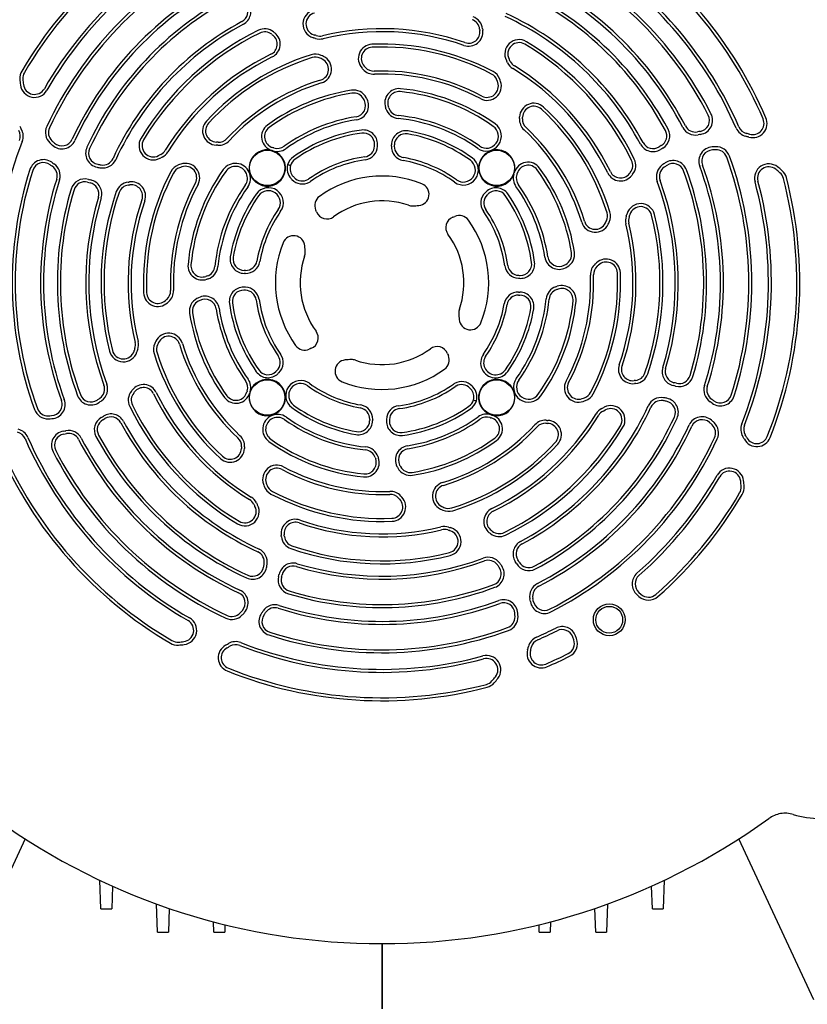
# Model space of a CAD drawing. Header units: inches. Extents: x 24 to 1128, y -69 to 748.
# Tile 263 of 656: x 414 to 425, y 292 to 306. Entities that reach past the tile are written whole.
import ezdxf

# ---------------------------------------------------------------- set-up
doc = ezdxf.new("R2010")
doc.units = ezdxf.units.IN
doc.header["$LTSCALE"] = 32
doc.header["$MEASUREMENT"] = 0
doc.layers.add('Visible (ANSI)', color=7, linetype='Continuous', lineweight=30)

msp = doc.modelspace()

# ---------------------------------------------------------------- linework, layer by layer
at = {"layer": 'Visible (ANSI)'}
for p, q in [((422.52385, 298.19703), (422.55336, 298.17055)), ((422.55166, 298.22803), (422.58117, 298.20156)), ((421.64292, 297.5687), (421.62942, 297.60598)), ((421.68208, 297.58287), (421.66859, 297.62015)), ((413.99045, 294.7892), (412.94451, 292.54617)), ((424.99175, 292.54617), (423.94581, 294.7892)), ((415.04419, 293.81738), (415.03038, 294.21298)), ((415.20725, 294.13168), (415.19627, 293.81738)), ((422.73999, 293.81738), (422.72902, 294.13168)), ((422.90589, 294.21298), (422.89207, 293.81738)), ((415.83503, 293.49105), (415.82133, 293.88328)), ((422.11494, 293.88328), (422.10124, 293.49105)), ((415.04419, 293.81738), (415.19627, 293.81738)), ((415.99862, 293.82092), (415.9871, 293.49105)), ((421.94916, 293.49105), (421.93764, 293.82092)), ((422.73999, 293.81738), (422.89207, 293.81738)), ((416.6216, 293.49105), (416.61659, 293.63448)), ((416.7772, 293.59364), (416.77383, 293.49105)), ((421.16243, 293.49105), (421.15906, 293.59364)), ((421.31968, 293.63448), (421.31467, 293.49105)), ((415.83503, 293.49105), (415.9871, 293.49105)), ((416.6216, 293.49105), (416.77383, 293.49105)), ((421.16243, 293.49105), (421.31467, 293.49105)), ((421.94916, 293.49105), (422.10124, 293.49105)), ((418.96813, 292.42117), (418.96813, 293.32945)), ((418.96813, 293.32945), (418.96813, 292.42117))]:
    msp.add_line(p, q, dxfattribs=at)
for centre, radius in [((417.3674, 304.1469), 0.24668), ((420.56887, 304.1469), 0.24668), ((417.3674, 300.94544), 0.24668), ((420.56887, 300.94544), 0.24668), ((422.13836, 297.84611), 0.22172), ((422.13836, 297.84611), 0.18701)]:
    msp.add_circle(centre, radius, dxfattribs=at)
for centre, radius, start, end in [((422.06336, 305.64139), 37.84893, 94.726002, 184.707209), ((422.06336, 305.64139), 37.59893, 94.726002, 184.707209), ((418.96813, 302.54617), 5.82905, 113.254846, 149.56729), ((418.96813, 302.54617), 5.7874, 113.254846, 149.56729), ((418.96813, 302.54617), 5.43307, 113.574992, 150.128247), ((418.96813, 302.54617), 5.39142, 113.574992, 150.128247), ((418.96813, 302.54617), 5.7874, 23.254846, 56.666741), ((418.96813, 302.54617), 5.82905, 23.254846, 56.666741), ((418.96813, 302.54617), 5.11811, 27.181313, 65.021118), ((418.96813, 302.54617), 5.15976, 27.181313, 65.021118), ((418.96813, 302.54617), 5.15976, 117.181313, 155.021118), ((418.96813, 302.54617), 5.11811, 117.181313, 155.021118), ((418.96813, 302.54617), 5.39142, 23.574992, 56.714615), ((418.96813, 302.54617), 5.43307, 23.574992, 56.714615), ((418.96813, 302.54617), 4.76378, 117.322112, 155.162972), ((418.96813, 302.54617), 4.72213, 27.322112, 65.162972), ((418.96813, 302.54617), 4.76378, 27.322112, 65.162972), ((418.96813, 302.54617), 4.72213, 117.322112, 155.162972), ((418.96813, 302.54617), 4.48819, 28.232324, 65.340895), ((418.96813, 302.54617), 4.52984, 28.232324, 65.340895), ((418.96813, 302.54617), 4.52984, 118.232324, 155.340895), ((418.96813, 302.54617), 4.48819, 118.232324, 155.340895), ((416.93994, 306.32797), 0.15748, 298.204834, 31.877935), ((416.93994, 306.32797), 0.19913, 298.204834, 31.877935), ((418.06393, 306.15509), 0.19913, 104.065774, 252.305236), ((418.06393, 306.15509), 0.15748, 104.065774, 252.305236), ((420.17394, 306.06582), 0.15748, 6.475399, 71.088933), ((420.17394, 306.06582), 0.19913, 6.475399, 71.088933), ((418.96813, 302.54617), 4.09221, 28.204834, 65.204605), ((418.96813, 302.54617), 4.13386, 28.204834, 65.204605), ((418.96813, 302.54617), 4.13386, 118.204834, 155.204605), ((418.96813, 302.54617), 4.09221, 118.204834, 155.204605), ((417.332, 305.88757), 0.19913, 51.475399, 116.088933), ((418.96813, 302.54617), 3.54331, 70.941853, 103.56595), ((420.17654, 306.04411), 0.19913, 250.941853, 7.198711), ((421.89517, 306.26118), 1.5748, 186.475399, 187.198711), ((421.89517, 306.26118), 1.53315, 186.475399, 187.198711), ((418.96813, 302.54617), 3.9196, 116.088933, 149.065774), ((418.96813, 302.54617), 3.87795, 116.088933, 149.065774), ((417.332, 305.88757), 0.15748, 51.475399, 116.088933), ((417.34919, 305.87406), 0.15748, 295.941853, 52.198711), ((418.41095, 307.24281), 1.5748, 231.475399, 232.198711), ((417.34919, 305.87406), 0.19913, 295.941853, 52.198711), ((418.41095, 307.24281), 1.53315, 231.475399, 232.198711), ((418.41095, 307.24281), 1.34086, 252.305236, 252.900001), ((418.41095, 307.24281), 1.29921, 252.305236, 252.900001), ((417.56587, 304.49584), 1.53315, 72.038925, 72.900001), ((417.56587, 304.49584), 1.5748, 72.038925, 72.900001), ((418.10006, 306.14371), 0.19913, 252.038925, 283.56595), ((418.10006, 306.14371), 0.15748, 252.038925, 283.56595), ((418.96813, 302.54617), 3.50166, 70.941853, 103.56595), ((420.17654, 306.04411), 0.15748, 250.941853, 7.198711), ((420.88066, 305.73743), 0.19913, 59.065774, 207.305236), ((418.83645, 305.67332), 0.19913, 92.41131, 222.822099), ((418.83645, 305.67332), 0.15748, 92.41131, 222.822099), ((418.96813, 302.54617), 3.32905, 62.270542, 92.41131), ((418.96813, 302.54617), 3.2874, 62.270542, 92.41131), ((420.88066, 305.73743), 0.15748, 59.065774, 207.305236), ((418.96813, 302.54617), 3.87795, 26.088933, 59.065774), ((418.96813, 302.54617), 3.9196, 26.088933, 59.065774), ((418.96813, 302.54617), 3.54331, 115.941853, 148.56595), ((418.96813, 302.54617), 3.50166, 115.941853, 148.56595), ((418.96813, 302.54617), 3.32905, 107.270542, 137.41131), ((418.96813, 302.54617), 3.2874, 107.270542, 137.41131), ((418.03891, 305.53497), 0.19913, 65.523891, 107.270542), ((418.03891, 305.53497), 0.15748, 65.523891, 107.270542), ((417.56587, 304.49584), 1.29921, 64.055539, 65.523891), ((418.06538, 305.52251), 0.15748, 286.873024, 64.055539), ((417.56587, 304.49584), 1.34086, 64.055539, 65.523891), ((418.06538, 305.52251), 0.19913, 286.873024, 64.055539), ((421.89517, 306.26118), 1.29921, 207.305236, 207.900001), ((417.56587, 304.49584), 1.53315, 41.970443, 42.822099), ((418.85381, 305.6543), 0.19913, 221.970443, 272.106507), ((417.56587, 304.49584), 1.5748, 41.970443, 42.822099), ((418.85381, 305.6543), 0.15748, 221.970443, 272.106507), ((421.89517, 306.26118), 1.34086, 207.305236, 207.900001), ((419.35521, 304.91634), 1.53315, 27.038925, 27.900001), ((420.89816, 305.70383), 0.19913, 207.038925, 238.56595), ((419.35521, 304.91634), 1.5748, 27.038925, 27.900001), ((420.89816, 305.70383), 0.15748, 207.038925, 238.56595), ((418.96813, 302.54617), 3.50166, 25.941853, 58.56595), ((418.96813, 302.54617), 3.54331, 25.941853, 58.56595), ((414.11388, 305.39787), 0.19913, 149.56729, 183.783341), ((415.25312, 305.47321), 1.34086, 183.783341, 187.175177), ((414.11388, 305.39787), 0.15748, 149.56729, 183.783341), ((415.25312, 305.47321), 1.29921, 183.783341, 187.175177), ((418.96813, 302.54617), 2.95276, 61.873024, 92.106507), ((418.96813, 302.54617), 2.9111, 61.873024, 92.106507), ((420.42448, 305.31663), 0.15748, 20.523891, 62.270542), ((420.42448, 305.31663), 0.19913, 20.523891, 62.270542), ((419.35521, 304.91634), 1.34086, 19.055539, 20.523891), ((414.12033, 305.3306), 0.19913, 187.175177, 330.128247), ((414.12033, 305.3306), 0.15748, 187.175177, 330.128247), ((418.96813, 302.54617), 2.95276, 106.873024, 137.106507), ((418.96813, 302.54617), 2.9111, 106.873024, 137.106507), ((419.20555, 305.05464), 0.19913, 84.593208, 198.819014), ((418.96813, 302.54617), 2.71882, 54.538576, 84.593208), ((420.43438, 305.2891), 0.19913, 241.873024, 19.055539), ((420.43438, 305.2891), 0.15748, 241.873024, 19.055539), ((419.35521, 304.91634), 1.29921, 19.055539, 20.523891), ((418.96813, 302.54617), 2.71882, 99.033795, 126.030597), ((418.96813, 302.54617), 2.67717, 99.033795, 126.030597), ((418.5725, 305.0346), 0.19913, 28.156128, 99.033795), ((418.5725, 305.0346), 0.15748, 28.156128, 99.033795), ((418.58214, 305.01619), 0.19913, 278.881891, 27.113344), ((417.56587, 304.49584), 1.29921, 27.113344, 28.156128), ((417.56587, 304.49584), 1.34086, 27.113344, 28.156128), ((419.20555, 305.05464), 0.15748, 84.593208, 198.819014), ((418.96813, 302.54617), 2.67717, 54.538576, 84.593208), ((418.58214, 305.01619), 0.15748, 278.881891, 27.113344), ((417.56587, 304.49584), 1.53315, 18.106474, 18.819014), ((419.21238, 305.03421), 0.19913, 198.106474, 264.393419), ((417.56587, 304.49584), 1.5748, 18.106474, 18.819014), ((419.21238, 305.03421), 0.15748, 198.106474, 264.393419), ((421.08625, 304.85051), 0.19913, 47.41131, 177.822099), ((421.08625, 304.85051), 0.15748, 47.41131, 177.822099), ((418.96813, 302.54617), 3.32905, 17.270542, 47.41131), ((418.96813, 302.54617), 2.34252, 98.881891, 125.687198), ((418.96813, 302.54617), 2.30087, 54.538576, 84.393419), ((418.96813, 302.54617), 2.34252, 54.538576, 84.393419), ((421.08508, 304.82479), 0.19913, 176.970443, 227.106507), ((419.35521, 304.91634), 1.53315, 356.970443, 357.822099), ((421.08508, 304.82479), 0.15748, 176.970443, 227.106507), ((419.35521, 304.91634), 1.5748, 356.970443, 357.822099), ((418.96813, 302.54617), 3.2874, 17.270542, 47.41131), ((423.38094, 304.81222), 0.15748, 279.43042, 27.181313), ((423.38094, 304.81222), 0.19913, 279.43042, 27.181313), ((424.14067, 304.76898), 0.19913, 254.054592, 23.254846), ((424.14067, 304.76898), 0.15748, 254.054592, 23.254846), ((415.25312, 305.47321), 1.53315, 209.054592, 210.719185), ((414.4715, 304.64097), 0.19913, 155.021118, 226.796717), ((414.4715, 304.64097), 0.15748, 155.021118, 226.796717), ((416.66379, 304.66428), 0.19913, 137.41131, 267.822099), ((416.66379, 304.66428), 0.15748, 137.41131, 267.822099), ((417.48601, 304.58385), 0.19913, 126.030597, 254.812579), ((417.48601, 304.58385), 0.15748, 126.030597, 254.812579), ((418.96813, 302.54617), 2.30087, 98.881891, 125.687198), ((420.42423, 304.59045), 0.20897, 234.538576, 54.538576), ((420.42423, 304.59045), 0.16732, 234.538576, 54.538576), ((418.96813, 302.54617), 2.95276, 16.873024, 47.106507), ((423.34038, 304.80499), 0.19913, 207.322112, 280.793148), ((423.34038, 304.80499), 0.15748, 207.322112, 280.793148), ((424.09208, 304.7821), 0.19913, 203.574992, 255.719185), ((424.09208, 304.7821), 0.15748, 203.574992, 255.719185), ((413.76391, 304.5883), 0.15748, 338.574992, 30.719185), ((413.76391, 304.5883), 0.19913, 338.574992, 30.719185), ((415.77687, 304.45869), 0.19913, 149.065774, 297.305236), ((418.96813, 302.54617), 2.14795, 97.686932, 125.156373), ((418.96813, 302.54617), 2.1063, 97.686932, 125.156373), ((418.70746, 304.47748), 0.19913, 359.078171, 97.686932), ((418.70746, 304.47748), 0.15748, 359.078171, 97.686932), ((419.29792, 304.46688), 0.19913, 80.257428, 179.042038), ((419.29792, 304.46688), 0.15748, 80.257428, 179.042038), ((418.96813, 302.54617), 2.1063, 54.168501, 80.257428), ((418.96813, 302.54617), 2.14795, 54.168501, 80.257428), ((418.96813, 302.54617), 2.9111, 16.873024, 47.106507), ((422.78365, 304.5948), 0.15748, 300.573934, 28.232324), ((422.78365, 304.5948), 0.19913, 300.573934, 28.232324), ((423.66477, 303.10335), 1.5748, 99.43042, 100.793148), ((423.66477, 303.10335), 1.53315, 99.43042, 100.793148), ((423.66477, 303.10335), 1.53315, 74.054592, 75.719185), ((423.66477, 303.10335), 1.5748, 74.054592, 75.719185), ((418.96813, 302.54617), 5.39142, 158.574992, 176.714615), ((415.25312, 305.47321), 1.34086, 226.796717, 228.865719), ((415.25312, 305.47321), 1.29921, 226.796717, 228.865719), ((414.50206, 304.61329), 0.19913, 228.865719, 335.162972), ((414.50206, 304.61329), 0.15748, 228.865719, 335.162972), ((415.03236, 304.35302), 0.19913, 155.340895, 258.851226), ((415.77687, 304.45869), 0.15748, 149.065774, 297.305236), ((416.59796, 302.93325), 1.53315, 86.970443, 87.822099), ((416.59796, 302.93325), 1.5748, 86.970443, 87.822099), ((416.68951, 304.66311), 0.19913, 266.970443, 317.106507), ((416.68951, 304.66311), 0.15748, 266.970443, 317.106507), ((417.3674, 304.1469), 0.29528, 71.676998, 74.812579), ((417.50973, 304.5767), 0.15748, 251.676998, 305.687198), ((418.70696, 304.45754), 0.15748, 277.780685, 358.077552), ((418.70696, 304.45754), 0.19913, 277.780685, 358.077552), ((417.56587, 304.49584), 1.29921, 358.077552, 359.078171), ((417.56587, 304.49584), 1.34086, 358.077552, 359.078171), ((419.29747, 304.44698), 0.19913, 178.383717, 260.170506), ((417.56587, 304.49584), 1.53315, 358.383717, 359.042038), ((419.29747, 304.44698), 0.15748, 178.383717, 260.170506), ((417.56587, 304.49584), 1.5748, 358.383717, 359.042038), ((422.74993, 304.57436), 0.19913, 208.204834, 301.877935), ((422.74993, 304.57436), 0.15748, 208.204834, 301.877935), ((423.66477, 303.10335), 1.5748, 120.573934, 121.877935), ((423.66477, 303.10335), 1.53315, 120.573934, 121.877935), ((423.5878, 304.24249), 0.19913, 93.865719, 200.162972), ((423.66477, 303.10335), 1.34086, 91.796716, 93.865719), ((423.62897, 304.24452), 0.19913, 20.021118, 91.796716), ((415.03236, 304.35302), 0.15748, 155.340895, 258.851226), ((415.25312, 305.47321), 1.29921, 297.305236, 297.900001), ((416.59796, 302.93325), 1.5748, 117.038925, 117.900001), ((415.25312, 305.47321), 1.34086, 297.305236, 297.900001), ((416.59796, 302.93325), 1.53315, 117.038925, 117.900001), ((415.81047, 304.47619), 0.15748, 297.038925, 328.56595), ((415.81047, 304.47619), 0.19913, 297.038925, 328.56595), ((417.3674, 304.1469), 0.25362, 74.812579, 71.676998), ((417.50973, 304.5767), 0.19913, 251.676998, 305.687198), ((417.85165, 304.13144), 0.20897, 125.156373, 163.141549), ((418.96813, 302.54617), 1.77165, 97.780685, 125.156373), ((418.96813, 302.54617), 1.77165, 54.168501, 80.170506), ((420.10322, 304.11818), 0.20897, 234.168501, 54.168501), ((420.56887, 304.1469), 0.25362, 344.812579, 341.676998), ((423.5878, 304.24249), 0.15748, 93.865719, 200.162972), ((423.66477, 303.10335), 1.29921, 91.796716, 93.865719), ((423.62897, 304.24452), 0.15748, 20.021118, 91.796716), ((418.96813, 302.54617), 5.11811, 342.181313, 20.021118), ((418.96813, 302.54617), 5.15976, 342.181313, 20.021118), ((414.24547, 304.06415), 0.19913, 54.43042, 162.181313), ((414.24547, 304.06415), 0.15748, 54.43042, 162.181313), ((415.25312, 305.47321), 1.5748, 234.43042, 235.793148), ((415.25312, 305.47321), 1.53315, 234.43042, 235.793148), ((414.27926, 304.04059), 0.15748, 342.322112, 55.793148), ((414.27926, 304.04059), 0.19913, 342.322112, 55.793148), ((415.25312, 305.47321), 1.34086, 258.851226, 260.89297), ((415.25312, 305.47321), 1.29921, 258.851226, 260.89297), ((415.07241, 304.34587), 0.19913, 260.89297, 335.204605), ((415.07241, 304.34587), 0.15748, 260.89297, 335.204605), ((416.19767, 304.00251), 0.19913, 110.523891, 152.270542), ((416.19767, 304.00251), 0.15748, 110.523891, 152.270542), ((416.59796, 302.93325), 1.34086, 109.055539, 110.523891), ((416.59796, 302.93325), 1.29921, 109.055539, 110.523891), ((416.2252, 304.01242), 0.19913, 331.873024, 109.055539), ((416.2252, 304.01242), 0.15748, 331.873024, 109.055539), ((416.92385, 304.00227), 0.20897, 324.538576, 144.538576), ((416.92385, 304.00227), 0.16732, 324.538576, 144.538576), ((417.84318, 304.13751), 0.19913, 164.104527, 224.042038), ((417.84318, 304.13751), 0.15748, 164.231486, 224.042038), ((417.85165, 304.13144), 0.16732, 125.156373, 163.021316), ((418.96813, 302.54617), 1.73, 97.780685, 125.156373), ((418.96813, 302.54617), 1.73, 54.168501, 80.170506), ((420.10322, 304.11818), 0.16732, 234.168501, 54.168501), ((421.00581, 304.02829), 0.19913, 36.030597, 164.812579), ((421.00581, 304.02829), 0.15748, 36.030597, 164.812579), ((418.96813, 302.54617), 2.71882, 9.033795, 36.030597), ((422.30954, 304.18231), 0.15748, 321.475399, 26.088933), ((422.30954, 304.18231), 0.19913, 321.475399, 26.088933), ((422.99541, 304.02828), 0.19913, 125.89297, 200.204605), ((422.99541, 304.02828), 0.15748, 125.89297, 200.204605), ((423.66477, 303.10335), 1.34086, 123.851226, 125.89297), ((423.66477, 303.10335), 1.29921, 123.851226, 125.89297), ((423.02878, 304.05155), 0.19913, 20.340895, 123.851226), ((423.02878, 304.05155), 0.15748, 20.340895, 123.851226), ((418.96813, 302.54617), 4.72213, 342.322112, 20.162972), ((418.96813, 302.54617), 4.76378, 342.322112, 20.162972), ((424.36494, 304.00519), 0.19913, 52.175177, 195.128247), ((424.36494, 304.00519), 0.15748, 52.175177, 195.128247), ((423.66477, 303.10335), 1.34086, 48.783341, 52.175177), ((418.96813, 302.54617), 5.15976, 162.181313, 200.021118), ((418.96813, 302.54617), 5.11811, 162.181313, 200.021118), ((418.96813, 302.54617), 3.32905, 152.270542, 182.41131), ((418.96813, 302.54617), 3.2874, 152.270542, 182.41131), ((418.96813, 302.54617), 2.71882, 144.538576, 174.593208), ((418.96813, 302.54617), 2.67717, 144.538576, 174.593208), ((416.59796, 302.93325), 1.5748, 43.383717, 44.042038), ((417.85693, 304.12312), 0.15748, 223.383717, 299.528046), ((418.96813, 302.54617), 1.48819, 68.007389, 125.95339), ((420.99867, 304.00457), 0.19913, 161.676998, 215.687198), ((420.99867, 304.00457), 0.15748, 161.676998, 215.687198), ((420.56887, 304.1469), 0.29528, 341.676998, 344.812579), ((418.96813, 302.54617), 2.67717, 9.033795, 36.030597), ((422.29602, 304.16511), 0.19913, 205.941853, 322.198711), ((422.29602, 304.16511), 0.15748, 205.941853, 322.198711), ((423.66477, 303.10335), 1.5748, 141.475399, 142.198711), ((423.66477, 303.10335), 1.53315, 141.475399, 142.198711), ((418.96813, 302.54617), 4.48819, 343.232324, 20.340895), ((418.96813, 302.54617), 4.52984, 343.232324, 20.340895), ((418.96813, 302.54617), 5.82905, 338.254846, 14.56729), ((423.66477, 303.10335), 1.29921, 48.783341, 52.175177), ((424.41707, 303.96219), 0.15748, 14.56729, 48.783341), ((424.41707, 303.96219), 0.19913, 14.56729, 48.783341), ((418.96813, 302.54617), 4.76378, 162.322112, 200.162972), ((418.96813, 302.54617), 4.72213, 162.322112, 200.162972), ((414.82156, 303.79554), 0.19913, 75.573934, 163.232324), ((414.82156, 303.79554), 0.15748, 75.573934, 163.232324), ((415.25312, 305.47321), 1.5748, 255.573934, 256.877935), ((415.25312, 305.47321), 1.53315, 255.573934, 256.877935), ((414.85985, 303.78616), 0.15748, 343.204834, 76.877935), ((414.85985, 303.78616), 0.19913, 343.204834, 76.877935), ((415.44848, 303.75198), 0.19913, 96.475399, 161.088933), ((415.44848, 303.75198), 0.15748, 96.475399, 161.088933), ((415.25312, 305.47321), 1.53315, 276.475399, 277.198711), ((415.25312, 305.47321), 1.5748, 276.475399, 277.198711), ((415.47019, 303.75458), 0.19913, 340.941853, 97.198711), ((415.47019, 303.75458), 0.15748, 340.941853, 97.198711), ((418.96813, 302.54617), 2.95276, 151.873024, 182.106507), ((418.96813, 302.54617), 2.9111, 151.873024, 182.106507), ((418.96813, 302.54617), 2.34252, 144.538576, 174.393419), ((418.96813, 302.54617), 2.30087, 144.538576, 174.393419), ((417.38286, 303.66265), 0.20897, 324.843627, 144.843627), ((416.59796, 302.93325), 1.53315, 43.383717, 44.042038), ((417.85693, 304.12312), 0.19913, 223.383717, 299.528046), ((417.85165, 304.13144), 0.16732, 299.696434, 305.156373), ((417.85165, 304.13144), 0.20897, 299.662872, 305.156373), ((419.46647, 303.78005), 0.15748, 275.591834, 68.007389), ((420.55947, 303.67113), 0.19913, 35.257428, 134.042038), ((418.96813, 302.54617), 2.30087, 8.881891, 35.687198), ((418.96813, 302.54617), 2.34252, 8.881891, 35.687198), ((418.96813, 302.54617), 4.09221, 343.204834, 20.204605), ((418.96813, 302.54617), 4.13386, 343.204834, 20.204605), ((418.96813, 302.54617), 5.39142, 338.574992, 15.128247), ((418.96813, 302.54617), 5.43307, 338.574992, 15.128247), ((418.96813, 302.54617), 5.7874, 338.254846, 14.56729), ((418.96813, 302.54617), 4.52984, 163.232324, 200.340895), ((418.96813, 302.54617), 4.48819, 163.232324, 200.340895), ((418.96813, 302.54617), 4.13386, 163.204834, 200.204605), ((418.96813, 302.54617), 3.9196, 161.088933, 194.065774), ((418.96813, 302.54617), 3.87795, 161.088933, 194.065774), ((418.96813, 302.54617), 2.14795, 144.843627, 170.257428), ((418.96813, 302.54617), 2.1063, 144.843627, 170.257428), ((417.38286, 303.66265), 0.16732, 324.843627, 144.843627), ((418.18684, 303.62337), 0.15748, 125.95339, 203.477421), ((420.54509, 303.65737), 0.19913, 133.383717, 215.170506), ((420.54509, 303.65737), 0.15748, 133.383717, 215.170506), ((419.35521, 304.91634), 1.53315, 313.383717, 314.042038), ((419.35521, 304.91634), 1.5748, 313.383717, 314.042038), ((420.55947, 303.67113), 0.15748, 35.257428, 134.042038), ((418.96813, 302.54617), 2.1063, 7.686932, 35.257428), ((418.96813, 302.54617), 2.14795, 7.686932, 35.257428), ((418.96813, 302.54617), 4.09221, 163.204834, 200.204605), ((418.96813, 302.54617), 3.54331, 160.941853, 193.56595), ((418.96813, 302.54617), 3.50166, 160.941853, 193.56595), ((418.96813, 302.54617), 1.14173, 71.071941, 126.274552), ((419.38957, 303.77513), 0.15748, 251.071941, 271.724453), ((419.35521, 304.91634), 1.29921, 271.724453, 275.591834), ((422.57706, 303.45038), 0.19913, 14.065774, 162.305236), ((422.57706, 303.45038), 0.15748, 14.065774, 162.305236), ((418.96813, 302.54617), 1.77165, 144.843627, 170.170506), ((418.96813, 302.54617), 1.73, 144.843627, 170.170506), ((416.59796, 302.93325), 1.5748, 22.407522, 23.477421), ((418.19945, 303.59358), 0.15748, 202.407522, 306.274552), ((420.01555, 303.31486), 0.15748, 112.407522, 216.274552), ((419.35521, 304.91634), 1.5748, 292.407522, 293.477421), ((420.04533, 303.32746), 0.15748, 35.95339, 113.477421), ((418.96813, 302.54617), 1.73, 7.780685, 35.170506), ((418.96813, 302.54617), 1.77165, 7.780685, 35.170506), ((421.95694, 303.47539), 0.15748, 335.523891, 17.270542), ((421.95694, 303.47539), 0.19913, 335.523891, 17.270542), ((422.56567, 303.41424), 0.19913, 162.038925, 193.56595), ((420.91781, 303.94843), 1.53315, 342.038925, 342.900001), ((423.66477, 303.10335), 1.34086, 162.305236, 162.900001), ((422.56567, 303.41424), 0.15748, 162.038925, 193.56595), ((420.91781, 303.94843), 1.5748, 342.038925, 342.900001), ((423.66477, 303.10335), 1.29921, 162.305236, 162.900001), ((418.96813, 302.54617), 3.87795, 341.088933, 14.065774), ((418.96813, 302.54617), 3.9196, 341.088933, 14.065774), ((418.96813, 302.54617), 1.48819, 338.007389, 35.95339), ((421.94447, 303.44892), 0.19913, 196.873024, 334.055539), ((421.94447, 303.44892), 0.15748, 196.873024, 334.055539), ((420.91781, 303.94843), 1.29921, 334.055539, 335.523891), ((420.91781, 303.94843), 1.34086, 334.055539, 335.523891), ((418.96813, 302.54617), 3.50166, 340.941853, 13.56595), ((418.96813, 302.54617), 3.54331, 340.941853, 13.56595), ((417.73426, 303.0445), 0.15748, 5.591834, 158.007389), ((418.96813, 302.54617), 1.14173, 341.071941, 36.274552), ((418.96813, 302.54617), 1.48819, 158.007389, 215.95339), ((416.59796, 302.93325), 1.29921, 1.724453, 5.591834), ((417.04742, 302.87595), 0.19913, 170.257428, 269.042038), ((418.96813, 302.54617), 1.14173, 161.071941, 216.274552), ((417.73917, 302.96761), 0.15748, 341.071941, 1.724453), ((421.45656, 302.9418), 0.15748, 298.156128, 9.033795), ((421.45656, 302.9418), 0.19913, 298.156128, 9.033795), ((416.45966, 302.78359), 0.19913, 174.593208, 288.819014), ((416.45966, 302.78359), 0.15748, 174.593208, 288.819014), ((416.48009, 302.79041), 0.15748, 288.106474, 354.393419), ((417.04742, 302.87595), 0.15748, 170.257428, 269.042038), ((417.06732, 302.8755), 0.19913, 268.383717, 350.170506), ((417.06732, 302.8755), 0.15748, 268.383717, 350.170506), ((420.87951, 302.80734), 0.19913, 187.780685, 268.077552), ((420.87951, 302.80734), 0.15748, 187.780685, 268.077552), ((420.89944, 302.80684), 0.19913, 269.078171, 7.686932), ((420.89944, 302.80684), 0.15748, 269.078171, 7.686932), ((421.43815, 302.93216), 0.19913, 188.881891, 297.113344), ((421.43815, 302.93216), 0.15748, 188.881891, 297.113344), ((420.91781, 303.94843), 1.29921, 297.113344, 298.156128), ((422.07627, 302.66049), 0.19913, 131.970443, 182.106507), ((422.07627, 302.66049), 0.15748, 131.970443, 182.106507), ((420.91781, 303.94843), 1.53315, 311.970443, 312.822099), ((422.09528, 302.67785), 0.19913, 2.41131, 132.822099), ((420.91781, 303.94843), 1.5748, 311.970443, 312.822099), ((422.09528, 302.67785), 0.15748, 2.41131, 132.822099), ((417.01846, 301.14391), 1.5748, 108.106474, 108.819014), ((416.48009, 302.79041), 0.19913, 288.106474, 354.393419), ((417.01846, 301.14391), 1.53315, 88.383717, 89.042038), ((417.01846, 301.14391), 1.5748, 88.383717, 89.042038), ((420.91781, 303.94843), 1.29921, 268.077552, 269.078171), ((420.91781, 303.94843), 1.34086, 297.113344, 298.156128), ((418.96813, 302.54617), 2.9111, 331.873024, 2.106507), ((418.96813, 302.54617), 2.95276, 331.873024, 2.106507), ((418.96813, 302.54617), 3.2874, 332.270542, 2.41131), ((418.96813, 302.54617), 3.32905, 332.270542, 2.41131), ((417.01846, 301.14391), 1.53315, 108.106474, 108.819014), ((420.91781, 303.94843), 1.34086, 268.077552, 269.078171), ((420.91781, 303.94843), 1.53315, 288.106474, 288.819014), ((421.47661, 302.30875), 0.19913, 354.593208, 108.819014), ((415.84098, 302.41448), 0.19913, 182.41131, 312.822099), ((415.84098, 302.41448), 0.15748, 182.41131, 312.822099), ((415.86, 302.43185), 0.15748, 311.970443, 2.106507), ((415.86, 302.43185), 0.19913, 311.970443, 2.106507), ((417.03683, 302.2855), 0.19913, 89.078171, 187.686932), ((417.03683, 302.2855), 0.15748, 89.078171, 187.686932), ((417.01846, 301.14391), 1.29921, 88.077552, 89.078171), ((417.01846, 301.14391), 1.34086, 88.077552, 89.078171), ((417.05676, 302.285), 0.15748, 7.780685, 88.077552), ((417.05676, 302.285), 0.19913, 7.780685, 88.077552), ((420.86895, 302.21683), 0.19913, 88.383717, 170.170506), ((420.86895, 302.21683), 0.15748, 88.383717, 170.170506), ((420.91781, 303.94843), 1.5748, 268.383717, 269.042038), ((420.91781, 303.94843), 1.53315, 268.383717, 269.042038), ((420.88885, 302.21639), 0.15748, 350.257428, 89.042038), ((420.88885, 302.21639), 0.19913, 350.257428, 89.042038), ((421.45617, 302.30193), 0.19913, 108.106474, 174.393419), ((421.45617, 302.30193), 0.15748, 108.106474, 174.393419), ((420.91781, 303.94843), 1.5748, 288.106474, 288.819014), ((421.47661, 302.30875), 0.15748, 354.593208, 108.819014), ((417.01846, 301.14391), 1.5748, 131.970443, 132.822099), ((417.01846, 301.14391), 1.53315, 131.970443, 132.822099), ((416.4797, 302.15054), 0.19913, 118.156128, 189.033795), ((416.4797, 302.15054), 0.15748, 118.156128, 189.033795), ((417.01846, 301.14391), 1.34086, 117.113344, 118.156128), ((417.01846, 301.14391), 1.29921, 117.113344, 118.156128), ((416.49811, 302.16017), 0.19913, 8.881891, 117.113344), ((416.49811, 302.16017), 0.15748, 8.881891, 117.113344), ((418.96813, 302.54617), 2.14795, 187.686932, 215.257428), ((418.96813, 302.54617), 2.1063, 187.686932, 215.257428), ((418.96813, 302.54617), 1.77165, 187.780685, 215.170506), ((418.96813, 302.54617), 1.73, 187.780685, 215.170506), ((418.96813, 302.54617), 1.73, 324.843627, 350.170506), ((418.96813, 302.54617), 1.77165, 324.843627, 350.170506), ((418.96813, 302.54617), 2.30087, 324.538576, 354.393419), ((418.96813, 302.54617), 2.34252, 324.538576, 354.393419), ((418.96813, 302.54617), 2.67717, 324.538576, 354.593208), ((418.96813, 302.54617), 2.71882, 324.538576, 354.593208), ((418.96813, 302.54617), 2.71882, 189.033795, 216.030597), ((418.96813, 302.54617), 2.67717, 189.033795, 216.030597), ((418.96813, 302.54617), 2.34252, 188.881891, 215.687198), ((418.96813, 302.54617), 2.30087, 188.881891, 215.687198), ((420.19709, 302.12473), 0.15748, 161.071941, 181.724453), ((421.33831, 302.15909), 1.29921, 181.724453, 185.591834), ((418.96813, 302.54617), 2.1063, 324.843627, 350.257428), ((418.96813, 302.54617), 2.14795, 324.843627, 350.257428), ((420.20201, 302.04784), 0.15748, 185.591834, 338.007389), ((415.99179, 301.64342), 0.19913, 16.873024, 154.055539), ((417.92072, 301.77748), 0.15748, 292.407522, 36.274552), ((415.3706, 301.6781), 0.15748, 342.038925, 13.56595), ((415.3706, 301.6781), 0.19913, 342.038925, 13.56595), ((415.97933, 301.61695), 0.19913, 155.523891, 197.270542), ((417.01846, 301.14391), 1.34086, 154.055539, 155.523891), ((415.97933, 301.61695), 0.15748, 155.523891, 197.270542), ((417.01846, 301.14391), 1.29921, 154.055539, 155.523891), ((415.99179, 301.64342), 0.15748, 16.873024, 154.055539), ((418.96813, 302.54617), 2.95276, 196.873024, 227.106507), ((418.96813, 302.54617), 2.9111, 196.873024, 227.106507), ((415.35921, 301.64196), 0.19913, 194.065774, 342.305236), ((415.35921, 301.64196), 0.15748, 194.065774, 342.305236), ((414.27149, 301.98899), 1.29921, 342.305236, 342.900001), ((417.01846, 301.14391), 1.5748, 162.038925, 162.900001), ((414.27149, 301.98899), 1.34086, 342.305236, 342.900001), ((417.01846, 301.14391), 1.53315, 162.038925, 162.900001), ((418.96813, 302.54617), 3.32905, 197.270542, 227.41131), ((418.96813, 302.54617), 3.2874, 197.270542, 227.41131), ((417.39118, 301.43497), 0.19913, 313.383717, 35.170506), ((417.89093, 301.76487), 0.15748, 215.95339, 293.477421), ((418.58105, 300.17599), 1.5748, 112.407522, 113.477421), ((418.96813, 302.54617), 1.14173, 251.071941, 306.274552), ((419.73682, 301.49876), 0.15748, 22.407522, 126.274552), ((421.33831, 302.15909), 1.5748, 202.407522, 203.477421), ((420.55341, 301.42969), 0.20897, 144.843627, 324.843627), ((417.39118, 301.43497), 0.15748, 313.383717, 35.170506), ((418.4698, 301.31229), 0.15748, 95.591834, 248.007389), ((418.58105, 300.17599), 1.29921, 91.724453, 95.591834), ((418.54669, 301.31721), 0.15748, 71.071941, 91.724453), ((419.74943, 301.46897), 0.15748, 305.95339, 23.477421), ((420.55341, 301.42969), 0.16732, 144.843627, 324.843627), ((422.46607, 301.33776), 0.19913, 160.941853, 277.198711), ((417.37679, 301.42121), 0.19913, 215.257428, 314.042038), ((417.37679, 301.42121), 0.15748, 215.257428, 314.042038), ((418.58105, 300.17599), 1.5748, 133.383717, 134.042038), ((418.58105, 300.17599), 1.53315, 133.383717, 134.042038), ((418.96813, 302.54617), 1.48819, 248.007389, 305.95339), ((422.46607, 301.33776), 0.15748, 160.941853, 277.198711), ((422.48778, 301.34036), 0.15748, 276.475399, 341.088933), ((422.48778, 301.34036), 0.19913, 276.475399, 341.088933), ((423.07642, 301.30618), 0.19913, 163.204834, 256.877935), ((423.07642, 301.30618), 0.15748, 163.204834, 256.877935), ((414.94086, 301.06405), 0.19913, 305.89297, 20.204605), ((415.64024, 300.92723), 0.19913, 25.941853, 142.198711), ((416.9376, 301.08777), 0.15748, 341.676998, 35.687198), ((416.9376, 301.08777), 0.19913, 341.676998, 35.687198), ((417.3674, 300.94544), 0.25362, 164.812579, 161.676998), ((417.83305, 300.97416), 0.20897, 54.168501, 234.168501), ((417.83305, 300.97416), 0.16732, 54.168501, 234.168501), ((418.96813, 302.54617), 1.73, 234.168501, 260.170506), ((418.96813, 302.54617), 1.73, 277.780685, 305.156373), ((420.08461, 300.96089), 0.20897, 119.662872, 125.156373), ((420.07934, 300.96922), 0.19913, 43.383717, 119.528046), ((420.07934, 300.96922), 0.15748, 43.383717, 119.528046), ((420.56887, 300.94544), 0.25362, 254.812579, 251.676998), ((421.01242, 301.09007), 0.20897, 144.538576, 324.538576), ((421.01242, 301.09007), 0.16732, 144.538576, 324.538576), ((421.71107, 301.07992), 0.19913, 151.873024, 289.055539), ((421.71107, 301.07992), 0.15748, 151.873024, 289.055539), ((422.68315, 299.61913), 1.5748, 96.475399, 97.198711), ((422.68315, 299.61913), 1.53315, 96.475399, 97.198711), ((422.68315, 299.61913), 1.5748, 75.573934, 76.877935), ((423.11471, 301.2968), 0.19913, 255.573934, 343.232324), ((423.11471, 301.2968), 0.15748, 255.573934, 343.232324), ((414.94086, 301.06405), 0.15748, 305.89297, 20.204605), ((415.62673, 300.91003), 0.19913, 141.475399, 206.088933), ((415.62673, 300.91003), 0.15748, 141.475399, 206.088933), ((414.27149, 301.98899), 1.53315, 321.475399, 322.198711), ((414.27149, 301.98899), 1.5748, 321.475399, 322.198711), ((415.64024, 300.92723), 0.15748, 25.941853, 142.198711), ((418.96813, 302.54617), 3.54331, 205.941853, 238.56595), ((418.96813, 302.54617), 3.50166, 205.941853, 238.56595), ((416.93046, 301.06405), 0.19913, 216.030597, 344.812579), ((416.93046, 301.06405), 0.15748, 216.030597, 344.812579), ((417.3674, 300.94544), 0.29528, 161.676998, 164.812579), ((418.96813, 302.54617), 1.77165, 234.168501, 260.170506), ((418.96813, 302.54617), 1.77165, 277.780685, 305.156373), ((420.08461, 300.96089), 0.16732, 119.696434, 125.156373), ((421.33831, 302.15909), 1.5748, 223.383717, 224.042038), ((420.09309, 300.95483), 0.15748, 344.231486, 44.042038), ((421.33831, 302.15909), 1.53315, 223.383717, 224.042038), ((420.09309, 300.95483), 0.19913, 344.104527, 44.042038), ((421.7386, 301.08983), 0.15748, 290.523891, 332.270542), ((421.7386, 301.08983), 0.19913, 290.523891, 332.270542), ((422.68315, 299.61913), 1.53315, 75.573934, 76.877935), ((423.657, 301.05175), 0.19913, 162.322112, 235.793148), ((423.657, 301.05175), 0.15748, 162.322112, 235.793148), ((414.34847, 300.84985), 0.15748, 273.865719, 20.162972), ((414.34847, 300.84985), 0.19913, 273.865719, 20.162972), ((414.90748, 301.04079), 0.19913, 200.340895, 303.851226), ((414.90748, 301.04079), 0.15748, 200.340895, 303.851226), ((414.27149, 301.98899), 1.29921, 303.851226, 305.89297), ((414.27149, 301.98899), 1.34086, 303.851226, 305.89297), ((420.08461, 300.96089), 0.16732, 305.156373, 343.021316), ((420.08461, 300.96089), 0.20897, 305.156373, 343.141549), ((421.33831, 302.15909), 1.29921, 289.055539, 290.523891), ((421.33831, 302.15909), 1.34086, 289.055539, 290.523891), ((422.86386, 300.74647), 0.19913, 80.89297, 155.204605), ((422.86386, 300.74647), 0.15748, 80.89297, 155.204605), ((422.68315, 299.61913), 1.29921, 78.851226, 80.89297), ((422.68315, 299.61913), 1.34086, 78.851226, 80.89297), ((422.90391, 300.73932), 0.15748, 335.340895, 78.851226), ((422.90391, 300.73932), 0.19913, 335.340895, 78.851226), ((422.68315, 299.61913), 1.53315, 54.43042, 55.793148), ((422.68315, 299.61913), 1.5748, 54.43042, 55.793148), ((423.6908, 301.02819), 0.19913, 234.43042, 342.181313), ((423.6908, 301.02819), 0.15748, 234.43042, 342.181313), ((414.30729, 300.84782), 0.19913, 200.021118, 271.796716), ((414.30729, 300.84782), 0.15748, 200.021118, 271.796716), ((415.18633, 300.51798), 0.19913, 28.204834, 121.877935), ((418.96813, 302.54617), 3.9196, 206.088933, 239.065774), ((418.96813, 302.54617), 3.87795, 206.088933, 239.065774), ((418.96813, 302.54617), 2.14795, 234.168501, 260.257428), ((418.96813, 302.54617), 2.1063, 234.168501, 260.257428), ((418.6388, 300.64536), 0.15748, 358.383717, 80.170506), ((418.6388, 300.64536), 0.19913, 358.383717, 80.170506), ((419.2293, 300.6348), 0.19913, 97.780685, 178.077552), ((419.2293, 300.6348), 0.15748, 97.780685, 178.077552), ((418.96813, 302.54617), 2.1063, 277.686932, 305.156373), ((418.96813, 302.54617), 2.14795, 277.686932, 305.156373), ((420.42653, 300.51563), 0.19913, 71.676998, 125.687198), ((418.96813, 302.54617), 3.50166, 295.941853, 328.56595), ((418.96813, 302.54617), 4.09221, 298.204834, 335.204605), ((418.96813, 302.54617), 4.13386, 298.204834, 335.204605), ((422.1258, 300.61615), 0.19913, 117.038925, 148.56595), ((422.1258, 300.61615), 0.15748, 117.038925, 148.56595), ((421.33831, 302.15909), 1.53315, 297.038925, 297.900001), ((421.33831, 302.15909), 1.5748, 297.038925, 297.900001), ((422.68315, 299.61913), 1.34086, 117.305236, 117.900001), ((422.1594, 300.63365), 0.19913, 329.065774, 117.305236), ((422.68315, 299.61913), 1.29921, 117.305236, 117.900001), ((422.1594, 300.63365), 0.15748, 329.065774, 117.305236), ((414.27149, 301.98899), 1.29921, 271.796716, 273.865719), ((414.27149, 301.98899), 1.34086, 271.796716, 273.865719), ((415.15262, 300.49754), 0.19913, 120.573934, 208.232324), ((415.15262, 300.49754), 0.15748, 120.573934, 208.232324), ((414.27149, 301.98899), 1.53315, 300.573934, 301.877935), ((414.27149, 301.98899), 1.5748, 300.573934, 301.877935), ((415.18633, 300.51798), 0.15748, 28.204834, 121.877935), ((418.96813, 302.54617), 4.13386, 208.204834, 245.204605), ((418.96813, 302.54617), 4.09221, 208.204834, 245.204605), ((417.51204, 300.50189), 0.20897, 54.538576, 234.538576), ((417.51204, 300.50189), 0.16732, 54.538576, 234.538576), ((418.96813, 302.54617), 2.34252, 234.538576, 264.393419), ((418.96813, 302.54617), 2.30087, 234.538576, 264.393419), ((418.63835, 300.62546), 0.19913, 260.257428, 359.042038), ((418.63835, 300.62546), 0.15748, 260.257428, 359.042038), ((420.37039, 300.59649), 1.5748, 178.383717, 179.042038), ((420.37039, 300.59649), 1.53315, 178.383717, 179.042038), ((419.22881, 300.61486), 0.19913, 179.078171, 277.686932), ((420.37039, 300.59649), 1.34086, 178.077552, 179.078171), ((419.22881, 300.61486), 0.15748, 179.078171, 277.686932), ((420.37039, 300.59649), 1.29921, 178.077552, 179.078171), ((418.96813, 302.54617), 2.30087, 278.881891, 305.687198), ((418.96813, 302.54617), 2.34252, 278.881891, 305.687198), ((420.42653, 300.51563), 0.15748, 71.676998, 125.687198), ((420.56887, 300.94544), 0.29528, 251.676998, 254.812579), ((420.45025, 300.50849), 0.15748, 306.030597, 74.812579), ((420.45025, 300.50849), 0.19913, 306.030597, 74.812579), ((418.96813, 302.54617), 3.54331, 295.941853, 328.56595), ((418.96813, 302.54617), 4.48819, 298.232324, 335.340895), ((421.24675, 300.42923), 0.19913, 86.970443, 137.106507), ((418.96813, 302.54617), 4.52984, 298.232324, 335.340895), ((421.24675, 300.42923), 0.15748, 86.970443, 137.106507), ((421.33831, 302.15909), 1.5748, 266.970443, 267.822099), ((421.33831, 302.15909), 1.53315, 266.970443, 267.822099), ((421.27248, 300.42806), 0.15748, 317.41131, 87.822099), ((421.27248, 300.42806), 0.19913, 317.41131, 87.822099), ((423.43421, 300.47905), 0.19913, 48.865719, 155.162972), ((423.43421, 300.47905), 0.15748, 48.865719, 155.162972), ((422.68315, 299.61913), 1.29921, 46.796717, 48.865719), ((422.68315, 299.61913), 1.34086, 46.796717, 48.865719), ((423.46476, 300.45137), 0.19913, 335.021118, 46.796717), ((424.17236, 300.50404), 0.19913, 158.574992, 210.719185), ((413.84418, 300.31023), 0.15748, 23.574992, 75.719185), ((413.84418, 300.31023), 0.19913, 23.574992, 75.719185), ((414.55533, 300.28011), 0.19913, 99.43042, 207.181313), ((414.27149, 301.98899), 1.53315, 279.43042, 280.793148), ((414.27149, 301.98899), 1.5748, 279.43042, 280.793148), ((414.59589, 300.28735), 0.19913, 27.322112, 100.793148), ((414.59589, 300.28735), 0.15748, 27.322112, 100.793148), ((418.96813, 302.54617), 2.9111, 286.873024, 317.106507), ((418.96813, 302.54617), 2.95276, 286.873024, 317.106507), ((418.96813, 302.54617), 3.87795, 296.088933, 329.065774), ((418.96813, 302.54617), 3.9196, 296.088933, 329.065774), ((418.96813, 302.54617), 4.72213, 297.322112, 335.162972), ((418.96813, 302.54617), 4.76378, 297.322112, 335.162972), ((423.46476, 300.45137), 0.15748, 335.021118, 46.796717), ((424.17236, 300.50404), 0.15748, 158.574992, 210.719185), ((418.96813, 302.54617), 5.43307, 203.574992, 240.128247), ((418.96813, 302.54617), 5.39142, 203.574992, 240.128247), ((414.55533, 300.28011), 0.15748, 99.43042, 207.181313), ((418.96813, 302.54617), 4.76378, 207.322112, 245.162972), ((418.96813, 302.54617), 4.72213, 207.322112, 245.162972), ((418.96813, 302.54617), 4.52984, 208.232324, 245.340895), ((418.96813, 302.54617), 4.48819, 208.232324, 245.340895), ((416.85119, 300.26755), 0.15748, 356.970443, 47.106507), ((416.85119, 300.26755), 0.19913, 356.970443, 47.106507), ((418.96813, 302.54617), 2.71882, 234.538576, 264.593208), ((418.96813, 302.54617), 2.67717, 234.538576, 264.593208), ((418.96813, 302.54617), 2.67717, 279.033795, 306.030597), ((418.96813, 302.54617), 2.71882, 279.033795, 306.030597), ((418.96813, 302.54617), 3.2874, 287.270542, 317.41131), ((418.96813, 302.54617), 5.11811, 297.181313, 335.021118), ((418.96813, 302.54617), 5.15976, 297.181313, 335.021118), ((422.68315, 299.61913), 1.53315, 29.054592, 30.719185), ((424.19743, 300.4604), 0.19913, 209.054592, 338.254846), ((422.68315, 299.61913), 1.5748, 29.054592, 30.719185), ((424.19743, 300.4604), 0.15748, 209.054592, 338.254846), ((418.96813, 302.54617), 5.82905, 203.254846, 239.56729), ((418.96813, 302.54617), 5.7874, 203.254846, 239.56729), ((418.96813, 302.54617), 5.15976, 207.181313, 245.021118), ((418.96813, 302.54617), 5.11811, 207.181313, 245.021118), ((416.85002, 300.24183), 0.19913, 227.41131, 357.822099), ((416.85002, 300.24183), 0.15748, 227.41131, 357.822099), ((418.58105, 300.17599), 1.5748, 176.970443, 177.822099), ((418.58105, 300.17599), 1.53315, 176.970443, 177.822099), ((418.72389, 300.05813), 0.15748, 18.106474, 84.393419), ((418.72389, 300.05813), 0.19913, 18.106474, 84.393419), ((419.35413, 300.07615), 0.19913, 98.881891, 207.113344), ((419.35413, 300.07615), 0.15748, 98.881891, 207.113344), ((418.96813, 302.54617), 3.32905, 287.270542, 317.41131), ((418.73071, 300.0377), 0.19913, 264.593208, 18.819014), ((418.73071, 300.0377), 0.15748, 264.593208, 18.819014), ((420.37039, 300.59649), 1.5748, 198.106474, 198.819014), ((420.37039, 300.59649), 1.53315, 198.106474, 198.819014), ((417.50188, 299.80324), 0.19913, 61.873024, 199.055539), ((417.50188, 299.80324), 0.15748, 61.873024, 199.055539), ((418.96813, 302.54617), 2.95276, 241.873024, 272.106507), ((418.96813, 302.54617), 2.9111, 241.873024, 272.106507), ((420.37039, 300.59649), 1.34086, 207.113344, 208.156128), ((419.36377, 300.05774), 0.19913, 208.156128, 279.033795), ((420.37039, 300.59649), 1.29921, 207.113344, 208.156128), ((419.36377, 300.05774), 0.15748, 208.156128, 279.033795), ((423.81594, 299.76174), 0.19913, 7.175177, 150.128247), ((423.81594, 299.76174), 0.15748, 7.175177, 150.128247), ((418.58105, 300.17599), 1.29921, 199.055539, 200.523891), ((419.87088, 299.56983), 0.19913, 106.873024, 244.055539), ((418.96813, 302.54617), 5.39142, 311.285385, 330.128247), ((418.96813, 302.54617), 5.43307, 311.285385, 330.128247), ((422.68315, 299.61913), 1.29921, 3.783341, 7.175177), ((422.68315, 299.61913), 1.34086, 3.783341, 7.175177), ((418.58105, 300.17599), 1.34086, 199.055539, 200.523891), ((417.51179, 299.77571), 0.19913, 200.523891, 242.270542), ((417.51179, 299.77571), 0.15748, 200.523891, 242.270542), ((418.96813, 302.54617), 3.2874, 242.270542, 272.41131), ((419.08246, 299.43804), 0.19913, 41.970443, 92.106507), ((419.87088, 299.56983), 0.15748, 106.873024, 244.055539), ((418.96813, 302.54617), 5.7874, 311.333259, 329.56729), ((423.82239, 299.69447), 0.15748, 329.56729, 3.783341), ((423.82239, 299.69447), 0.19913, 329.56729, 3.783341), ((417.03811, 299.38851), 0.15748, 27.038925, 58.56595), ((417.03811, 299.38851), 0.19913, 27.038925, 58.56595), ((418.58105, 300.17599), 1.53315, 207.038925, 207.900001), ((418.96813, 302.54617), 3.32905, 242.270542, 272.41131), ((419.08246, 299.43804), 0.15748, 41.970443, 92.106507), ((419.09982, 299.41902), 0.15748, 272.41131, 42.822099), ((419.09982, 299.41902), 0.19913, 272.41131, 42.822099), ((420.37039, 300.59649), 1.5748, 221.970443, 222.822099), ((420.37039, 300.59649), 1.53315, 221.970443, 222.822099), ((418.96813, 302.54617), 5.82905, 311.333259, 329.56729), ((417.05561, 299.3549), 0.19913, 239.065774, 27.305236), ((417.05561, 299.3549), 0.15748, 239.065774, 27.305236), ((418.58105, 300.17599), 1.5748, 207.038925, 207.900001), ((416.04109, 298.83116), 1.29921, 27.305236, 27.900001), ((416.04109, 298.83116), 1.34086, 27.305236, 27.900001), ((420.37039, 300.59649), 1.34086, 244.055539, 245.523891), ((420.37039, 300.59649), 1.29921, 244.055539, 245.523891), ((419.89736, 299.55737), 0.19913, 245.523891, 287.270542), ((419.89736, 299.55737), 0.15748, 245.523891, 287.270542), ((420.58707, 299.21828), 0.19913, 115.941853, 232.198711), ((420.58707, 299.21828), 0.15748, 115.941853, 232.198711), ((417.75972, 299.04823), 0.19913, 70.941853, 187.198711), ((417.75972, 299.04823), 0.15748, 70.941853, 187.198711), ((418.96813, 302.54617), 3.50166, 250.941853, 283.56595), ((418.96813, 302.54617), 3.54331, 250.941853, 283.56595), ((419.83621, 298.94863), 0.19913, 72.038925, 103.56595), ((419.83621, 298.94863), 0.15748, 72.038925, 103.56595), ((420.37039, 300.59649), 1.5748, 252.038925, 252.900001), ((420.37039, 300.59649), 1.53315, 252.038925, 252.900001), ((419.52532, 297.84953), 1.29921, 72.305236, 72.900001), ((419.87234, 298.93725), 0.15748, 284.065774, 72.305236), ((419.52532, 297.84953), 1.34086, 72.305236, 72.900001), ((419.87234, 298.93725), 0.19913, 284.065774, 72.305236), ((419.52532, 297.84953), 1.5748, 51.475399, 52.198711), ((420.60427, 299.20477), 0.15748, 231.475399, 296.088933), ((416.04109, 298.83116), 1.53315, 6.475399, 7.198711), ((417.76233, 299.02652), 0.19913, 186.475399, 251.088933), ((416.04109, 298.83116), 1.5748, 6.475399, 7.198711), ((417.76233, 299.02652), 0.15748, 186.475399, 251.088933), ((419.52532, 297.84953), 1.53315, 51.475399, 52.198711), ((420.60427, 299.20477), 0.19913, 231.475399, 296.088933), ((420.99633, 298.76437), 0.19913, 118.204834, 211.877935), ((417.16844, 298.65044), 0.15748, 350.89297, 65.204605), ((417.16844, 298.65044), 0.19913, 350.89297, 65.204605), ((418.96813, 302.54617), 3.9196, 251.088933, 284.065774), ((418.96813, 302.54617), 3.87795, 251.088933, 284.065774), ((420.99633, 298.76437), 0.15748, 118.204834, 211.877935), ((418.96813, 302.54617), 4.13386, 253.204834, 290.204605), ((418.96813, 302.54617), 4.09221, 253.204834, 290.204605), ((420.45025, 298.5189), 0.19913, 35.89297, 110.204605), ((420.45025, 298.5189), 0.15748, 35.89297, 110.204605), ((419.52532, 297.84953), 1.53315, 30.573934, 31.877935), ((419.52532, 297.84953), 1.5748, 30.573934, 31.877935), ((417.16128, 298.61039), 0.19913, 245.340895, 348.851226), ((417.16128, 298.61039), 0.15748, 245.340895, 348.851226), ((416.04109, 298.83116), 1.29921, 348.851226, 350.89297), ((416.04109, 298.83116), 1.34086, 348.851226, 350.89297), ((417.72815, 298.43788), 0.19913, 73.204834, 166.877935), ((417.72815, 298.43788), 0.15748, 73.204834, 166.877935), ((420.47351, 298.48552), 0.15748, 290.340895, 33.851226), ((420.47351, 298.48552), 0.19913, 290.340895, 33.851226), ((419.52532, 297.84953), 1.29921, 33.851226, 35.89297), ((419.52532, 297.84953), 1.34086, 33.851226, 35.89297), ((421.01677, 298.73066), 0.19913, 210.573934, 298.232324), ((421.01677, 298.73066), 0.15748, 210.573934, 298.232324), ((417.71876, 298.39959), 0.19913, 165.573934, 253.232324), ((416.04109, 298.83116), 1.53315, 345.573934, 346.877935), ((417.71876, 298.39959), 0.15748, 165.573934, 253.232324), ((416.04109, 298.83116), 1.5748, 345.573934, 346.877935), ((422.65683, 298.34525), 0.19913, 131.285385, 228.099398), ((422.65683, 298.34525), 0.15748, 131.285385, 228.099398), ((416.90101, 298.0801), 0.19913, 318.865719, 65.162972), ((418.96813, 302.54617), 4.52984, 253.232324, 290.340895), ((418.96813, 302.54617), 4.48819, 253.232324, 290.340895), ((421.22695, 298.17392), 0.19913, 117.322112, 190.793148), ((421.22695, 298.17392), 0.15748, 117.322112, 190.793148), ((416.90101, 298.0801), 0.15748, 318.865719, 65.162972), ((418.96813, 302.54617), 4.72213, 252.322112, 290.162972), ((420.66445, 297.9265), 0.19913, 3.865719, 110.162972), ((419.52532, 297.84953), 1.53315, 9.43042, 10.793148), ((419.52532, 297.84953), 1.5748, 9.43042, 10.793148), ((421.23419, 298.13336), 0.15748, 189.43042, 297.181313), ((422.68634, 298.31877), 0.19913, 228.099398, 311.333259), ((422.68634, 298.31877), 0.15748, 228.099398, 311.333259), ((416.04109, 298.83116), 1.29921, 316.796717, 318.865719), ((416.04109, 298.83116), 1.53315, 324.43042, 325.793148), ((417.47372, 297.8573), 0.19913, 72.322112, 145.793148), ((417.47372, 297.8573), 0.15748, 72.322112, 145.793148), ((418.96813, 302.54617), 4.76378, 252.322112, 290.162972), ((420.66445, 297.9265), 0.15748, 3.865719, 110.162972), ((421.23419, 298.13336), 0.19913, 189.43042, 297.181313), ((416.1837, 297.69837), 0.15748, 277.175177, 60.128247), ((416.1837, 297.69837), 0.19913, 277.175177, 60.128247), ((416.87334, 298.04954), 0.19913, 245.021118, 316.796717), ((416.87334, 298.04954), 0.15748, 245.021118, 316.796717), ((416.04109, 298.83116), 1.34086, 316.796717, 318.865719), ((417.45015, 297.8235), 0.19913, 144.43042, 252.181313), ((417.45015, 297.8235), 0.15748, 144.43042, 252.181313), ((416.04109, 298.83116), 1.5748, 324.43042, 325.793148), ((420.66649, 297.88533), 0.15748, 290.021118, 1.796716), ((420.66649, 297.88533), 0.19913, 290.021118, 1.796716), ((419.52532, 297.84953), 1.29921, 1.796716, 3.865719), ((419.52532, 297.84953), 1.34086, 1.796716, 3.865719), ((418.96813, 302.54617), 5.15976, 252.181313, 290.021118), ((418.96813, 302.54617), 5.11811, 252.181313, 290.021118), ((418.96813, 302.54617), 5.39142, 293.574992, 296.714615), ((418.96813, 302.54617), 5.43307, 293.574992, 296.714615), ((421.48135, 297.55237), 0.19913, 19.900602, 116.714615), ((421.48135, 297.55237), 0.15748, 19.900602, 116.714615), ((416.11643, 297.69191), 0.15748, 239.56729, 273.783341), ((421.20407, 297.42222), 0.19913, 113.574992, 165.719185), ((421.20407, 297.42222), 0.15748, 113.574992, 165.719185), ((421.49484, 297.51509), 0.15748, 296.666741, 19.900602), ((421.49484, 297.51509), 0.19913, 296.666741, 19.900602), ((416.11643, 297.69191), 0.19913, 239.56729, 273.783341), ((416.04109, 298.83116), 1.29921, 273.783341, 277.175177), ((416.04109, 298.83116), 1.34086, 273.783341, 277.175177), ((416.88237, 297.31687), 0.19913, 119.054592, 248.254846), ((416.88237, 297.31687), 0.15748, 119.054592, 248.254846), ((416.04109, 298.83116), 1.53315, 299.054592, 300.719185), ((416.04109, 298.83116), 1.5748, 299.054592, 300.719185), ((416.926, 297.34195), 0.19913, 68.574992, 120.719185), ((416.926, 297.34195), 0.15748, 68.574992, 120.719185), ((418.96813, 302.54617), 5.43307, 248.574992, 285.128247), ((418.96813, 302.54617), 5.39142, 248.574992, 285.128247), ((421.19095, 297.37364), 0.19913, 164.054592, 293.254846), ((419.52532, 297.84953), 1.53315, 344.054592, 345.719185), ((421.19095, 297.37364), 0.15748, 164.054592, 293.254846), ((419.52532, 297.84953), 1.5748, 344.054592, 345.719185), ((420.42716, 297.14936), 0.19913, 322.175177, 105.128247), ((420.42716, 297.14936), 0.15748, 322.175177, 105.128247), ((418.96813, 302.54617), 5.7874, 293.254846, 296.666741), ((418.96813, 302.54617), 5.82905, 293.254846, 296.666741), ((418.96813, 302.54617), 5.7874, 248.254846, 284.56729), ((418.96813, 302.54617), 5.82905, 248.254846, 284.56729), ((419.52532, 297.84953), 1.29921, 318.783341, 322.175177), ((419.52532, 297.84953), 1.34086, 318.783341, 322.175177), ((420.38415, 297.09723), 0.15748, 284.56729, 318.783341), ((420.38415, 297.09723), 0.19913, 284.56729, 318.783341), ((418.96813, 302.54617), 9.21672, 234.17061, 305.82939)]:
    msp.add_arc(centre, radius, start, end, dxfattribs=at)
msp.add_ellipse((425.08422, 296.40752), major_axis=(1.17715, -0.64068), ratio=0.99242516, start_param=4.92161141, end_param=5.20634422, dxfattribs=at)
for points in [[(417.69162, 304.18031), (417.67833, 304.18421), (417.66494, 304.18814), (417.65166, 304.19205)], [(420.24464, 300.91203), (420.25793, 300.90813), (420.27132, 300.9042), (420.28461, 300.90029)]]:
    msp.add_open_spline(points, degree=3, dxfattribs=at)
msp.add_open_spline([(424.70675, 295.13169), (424.67797, 295.1403), (424.64821, 295.1456), (424.58824, 295.1493), (424.55805, 295.1477), (424.49876, 295.13768), (424.46967, 295.12925), (424.41417, 295.10601), (424.38775, 295.0912), (424.36336, 295.07359)], degree=3, knots=[0.000000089, 0.000000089, 0.000000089, 0.000000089, 0.228896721, 0.228896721, 0.457816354, 0.457816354, 0.687079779, 0.687079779, 0.916348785, 0.916348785, 0.916348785, 0.916348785], dxfattribs=at)

doc.saveas('drawing.dxf')
